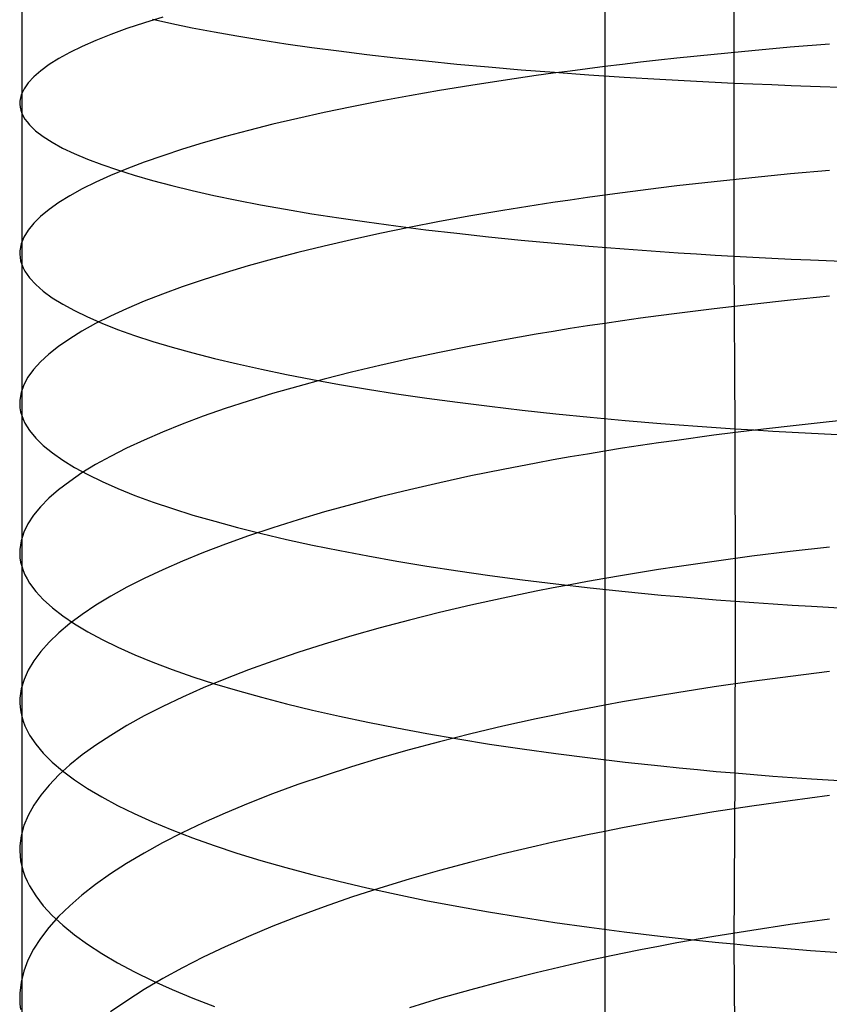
# Model space of a CAD drawing. Extents: x -383 to 1849, y -1185 to -529.
# Tile 522 of 656: x 397 to 406, y -1037 to -1026. Entities that reach past the tile are written whole.
import ezdxf

# ---------------------------------------------------------------- set-up
doc = ezdxf.new("R2010")
doc.units = 0
doc.layers.add('PREDEFINITO', color=7, linetype='CONTINUOUS')

msp = doc.modelspace()

# ---------------------------------------------------------------- linework, layer by layer
at = {"layer": 'PREDEFINITO'}
for p, q in [((405.261, -1024.258, 676.833), (405.258, -1026.263, 676.66)), ((403.768, -1024.531, 650.636), (403.768, -1026.022, 650.465)), ((397.029, -1024.854, 664.216), (397.028, -1026.61, 664.033)), ((398.66, -1025.5, 656.534), (398.446, -1025.567, 656.972)), ((398.539, -1025.524, 669.803), (398.763, -1025.574, 670.237)), ((398.245, -1025.634, 657.417), (398.059, -1025.702, 657.868)), ((398.446, -1025.567, 656.972), (398.245, -1025.634, 657.417)), ((398.763, -1025.574, 670.237), (399, -1025.623, 670.665)), ((399, -1025.623, 670.665), (399.251, -1025.671, 671.085)), ((397.886, -1025.771, 658.324), (397.729, -1025.84, 658.784)), ((398.059, -1025.702, 657.868), (397.886, -1025.771, 658.324)), ((399.251, -1025.671, 671.085), (399.515, -1025.718, 671.497)), ((399.515, -1025.718, 671.497), (399.791, -1025.763, 671.901)), ((399.791, -1025.763, 671.901), (400.08, -1025.808, 672.297)), ((397.729, -1025.84, 658.784), (397.586, -1025.91, 659.25)), ((400.08, -1025.808, 672.297), (400.381, -1025.851, 672.683)), ((400.381, -1025.851, 672.683), (400.693, -1025.892, 673.059)), ((405.911, -1025.849, 649.467), (405.467, -1025.89, 649.664)), ((406.363, -1025.812, 649.284), (405.911, -1025.849, 649.467)), ((397.458, -1025.98, 659.718), (397.346, -1026.05, 660.191)), ((397.586, -1025.91, 659.25), (397.458, -1025.98, 659.718)), ((400.693, -1025.892, 673.059), (401.018, -1025.932, 673.426)), ((401.018, -1025.932, 673.426), (401.353, -1025.971, 673.781)), ((401.353, -1025.971, 673.781), (401.699, -1026.008, 674.126)), ((404.389, -1026, 650.221), (404.18, -1026.023, 650.343)), ((404.6, -1025.976, 650.102), (404.389, -1026, 650.221)), ((405.03, -1025.932, 649.876), (404.6, -1025.976, 650.102)), ((405.467, -1025.89, 649.664), (405.03, -1025.932, 649.876)), ((397.346, -1026.05, 660.191), (397.249, -1026.12, 660.666)), ((401.699, -1026.008, 674.126), (402.056, -1026.043, 674.46)), ((402.056, -1026.043, 674.46), (402.424, -1026.077, 674.781)), ((402.424, -1026.077, 674.781), (402.801, -1026.109, 675.09)), ((402.801, -1026.109, 675.09), (403.188, -1026.139, 675.387)), ((403.566, -1026.098, 650.732), (403.366, -1026.124, 650.869)), ((403.768, -1026.072, 650.599), (403.566, -1026.098, 650.732)), ((403.768, -1026.022, 650.465), (403.768, -1027.509, 650.264)), ((403.973, -1026.047, 650.469), (403.768, -1026.072, 650.599)), ((404.18, -1026.023, 650.343), (403.973, -1026.047, 650.469)), ((397.168, -1026.19, 661.144), (397.103, -1026.261, 661.623)), ((397.249, -1026.12, 660.666), (397.168, -1026.19, 661.144)), ((402.974, -1026.177, 651.153), (402.592, -1026.232, 651.451)), ((403.169, -1026.15, 651.009), (402.974, -1026.177, 651.153)), ((403.366, -1026.124, 650.869), (403.169, -1026.15, 651.009)), ((403.188, -1026.139, 675.387), (403.585, -1026.168, 675.67)), ((403.585, -1026.168, 675.67), (403.99, -1026.195, 675.939)), ((403.99, -1026.195, 675.939), (404.405, -1026.219, 676.194)), ((404.405, -1026.219, 676.194), (404.615, -1026.231, 676.316)), ((397.055, -1026.331, 662.104), (397.023, -1026.401, 662.586)), ((397.103, -1026.261, 661.623), (397.055, -1026.331, 662.104)), ((402.22, -1026.29, 651.761), (401.859, -1026.349, 652.085)), ((402.592, -1026.232, 651.451), (402.22, -1026.29, 651.761)), ((404.615, -1026.231, 676.316), (404.827, -1026.242, 676.435)), ((404.827, -1026.242, 676.435), (405.042, -1026.253, 676.549)), ((405.042, -1026.253, 676.549), (405.258, -1026.263, 676.66)), ((405.258, -1026.263, 676.66), (405.477, -1026.272, 676.767)), ((405.258, -1026.263, 676.66), (405.26, -1028.263, 676.448)), ((405.477, -1026.272, 676.767), (405.697, -1026.281, 676.87)), ((405.697, -1026.281, 676.87), (405.92, -1026.29, 676.969)), ((405.92, -1026.29, 676.969), (406.144, -1026.298, 677.065)), ((406.144, -1026.298, 677.065), (406.597, -1026.313, 677.244)), ((397.023, -1026.401, 662.586), (397.007, -1026.471, 663.069)), ((401.509, -1026.41, 652.42), (401.17, -1026.473, 652.767)), ((401.859, -1026.349, 652.085), (401.509, -1026.41, 652.42)), ((397.007, -1026.471, 663.069), (397.006, -1026.506, 663.31)), ((397.006, -1026.506, 663.31), (397.009, -1026.541, 663.551)), ((397.009, -1026.541, 663.551), (397.017, -1026.575, 663.792)), ((400.842, -1026.538, 653.125), (400.526, -1026.604, 653.494)), ((401.17, -1026.473, 652.767), (400.842, -1026.538, 653.125)), ((397.017, -1026.575, 663.792), (397.028, -1026.61, 664.033)), ((397.028, -1026.61, 664.033), (397.044, -1026.644, 664.273)), ((397.028, -1026.61, 664.033), (397.028, -1028.36, 663.804)), ((397.044, -1026.644, 664.273), (397.065, -1026.679, 664.514)), ((397.065, -1026.679, 664.514), (397.09, -1026.713, 664.753)), ((400.221, -1026.671, 653.872), (399.929, -1026.74, 654.261)), ((400.526, -1026.604, 653.494), (400.221, -1026.671, 653.872)), ((397.09, -1026.713, 664.753), (397.119, -1026.747, 664.993)), ((397.119, -1026.747, 664.993), (397.189, -1026.815, 665.47)), ((399.929, -1026.74, 654.261), (399.649, -1026.81, 654.659)), ((397.189, -1026.815, 665.47), (397.277, -1026.882, 665.945)), ((397.277, -1026.882, 665.945), (397.38, -1026.948, 666.418)), ((399.382, -1026.882, 655.065), (399.127, -1026.954, 655.48)), ((399.649, -1026.81, 654.659), (399.382, -1026.882, 655.065)), ((397.38, -1026.948, 666.418), (397.5, -1027.014, 666.887)), ((397.5, -1027.014, 666.887), (397.636, -1027.079, 667.352)), ((399.127, -1026.954, 655.48), (398.886, -1027.028, 655.902)), ((397.636, -1027.079, 667.352), (397.787, -1027.143, 667.813)), ((398.658, -1027.103, 656.332), (398.444, -1027.178, 656.769)), ((398.886, -1027.028, 655.902), (398.658, -1027.103, 656.332)), ((397.787, -1027.143, 667.813), (397.953, -1027.206, 668.27)), ((397.953, -1027.206, 668.27), (398.134, -1027.268, 668.721)), ((398.243, -1027.254, 657.212), (398.056, -1027.331, 657.66)), ((398.444, -1027.178, 656.769), (398.243, -1027.254, 657.212)), ((398.056, -1027.331, 657.66), (397.884, -1027.409, 658.114)), ((398.134, -1027.268, 668.721), (398.329, -1027.329, 669.167)), ((398.329, -1027.329, 669.167), (398.539, -1027.389, 669.607)), ((405.468, -1027.358, 649.466), (405.031, -1027.404, 649.677)), ((405.913, -1027.314, 649.27), (405.468, -1027.358, 649.466)), ((406.365, -1027.273, 649.089), (405.913, -1027.314, 649.27)), ((397.884, -1027.409, 658.114), (397.727, -1027.487, 658.573)), ((398.539, -1027.389, 669.607), (398.763, -1027.448, 670.04)), ((398.763, -1027.448, 670.04), (399, -1027.505, 670.467)), ((404.39, -1027.479, 650.02), (404.18, -1027.505, 650.142)), ((404.601, -1027.453, 649.902), (404.39, -1027.479, 650.02)), ((405.031, -1027.404, 649.677), (404.601, -1027.453, 649.902)), ((397.584, -1027.566, 659.036), (397.456, -1027.645, 659.504)), ((397.727, -1027.487, 658.573), (397.584, -1027.566, 659.036)), ((399, -1027.505, 670.467), (399.25, -1027.562, 670.886)), ((399.25, -1027.562, 670.886), (399.514, -1027.617, 671.297)), ((403.566, -1027.587, 650.529), (403.366, -1027.615, 650.665)), ((403.768, -1027.559, 650.396), (403.566, -1027.587, 650.529)), ((403.768, -1027.509, 650.264), (403.768, -1028.992, 650.035)), ((403.973, -1027.531, 650.267), (403.768, -1027.559, 650.396)), ((404.18, -1027.505, 650.142), (403.973, -1027.531, 650.267)), ((397.456, -1027.645, 659.504), (397.344, -1027.724, 659.974)), ((399.514, -1027.617, 671.297), (399.79, -1027.67, 671.701)), ((399.79, -1027.67, 671.701), (400.079, -1027.722, 672.095)), ((402.973, -1027.674, 650.948), (402.591, -1027.736, 651.244)), ((403.168, -1027.644, 650.805), (402.973, -1027.674, 650.948)), ((403.366, -1027.615, 650.665), (403.168, -1027.644, 650.805)), ((397.247, -1027.804, 660.448), (397.167, -1027.883, 660.923)), ((397.344, -1027.724, 659.974), (397.247, -1027.804, 660.448)), ((400.079, -1027.722, 672.095), (400.38, -1027.773, 672.48)), ((400.38, -1027.773, 672.48), (400.693, -1027.822, 672.856)), ((400.693, -1027.822, 672.856), (401.017, -1027.869, 673.221)), ((402.219, -1027.799, 651.553), (401.858, -1027.865, 651.875)), ((402.591, -1027.736, 651.244), (402.219, -1027.799, 651.553)), ((397.167, -1027.883, 660.923), (397.102, -1027.963, 661.401)), ((401.017, -1027.869, 673.221), (401.353, -1027.915, 673.576)), ((401.507, -1027.932, 652.209), (401.168, -1028.002, 652.554)), ((401.353, -1027.915, 673.576), (401.699, -1027.958, 673.921)), ((401.858, -1027.865, 651.875), (401.507, -1027.932, 652.209)), ((397.053, -1028.043, 661.881), (397.022, -1028.122, 662.361)), ((397.102, -1027.963, 661.401), (397.053, -1028.043, 661.881)), ((401.168, -1028.002, 652.554), (400.84, -1028.074, 652.911)), ((401.699, -1027.958, 673.921), (402.057, -1028, 674.253)), ((402.057, -1028, 674.253), (402.424, -1028.041, 674.574)), ((402.424, -1028.041, 674.574), (402.801, -1028.079, 674.882)), ((397.022, -1028.122, 662.361), (397.007, -1028.202, 662.842)), ((400.524, -1028.147, 653.278), (400.219, -1028.222, 653.656)), ((400.84, -1028.074, 652.911), (400.524, -1028.147, 653.278)), ((402.801, -1028.079, 674.882), (403.189, -1028.115, 675.178)), ((403.189, -1028.115, 675.178), (403.585, -1028.149, 675.46)), ((403.585, -1028.149, 675.46), (403.991, -1028.181, 675.729)), ((397.007, -1028.202, 662.842), (397.005, -1028.241, 663.083)), ((397.005, -1028.241, 663.083), (397.009, -1028.281, 663.323)), ((400.219, -1028.222, 653.656), (399.927, -1028.299, 654.043)), ((403.991, -1028.181, 675.729), (404.406, -1028.211, 675.984)), ((404.406, -1028.211, 675.984), (404.616, -1028.225, 676.105)), ((404.616, -1028.225, 676.105), (404.829, -1028.238, 676.224)), ((404.829, -1028.238, 676.224), (405.043, -1028.251, 676.338)), ((405.043, -1028.251, 676.338), (405.26, -1028.263, 676.448)), ((405.26, -1028.263, 676.448), (405.479, -1028.275, 676.555)), ((405.26, -1028.263, 676.448), (405.272, -1030.259, 676.203)), ((405.479, -1028.275, 676.555), (405.699, -1028.286, 676.658)), ((397.009, -1028.281, 663.323), (397.016, -1028.32, 663.563)), ((397.016, -1028.32, 663.563), (397.028, -1028.36, 663.804)), ((397.028, -1028.36, 663.804), (397.044, -1028.399, 664.043)), ((397.028, -1028.36, 663.804), (397.028, -1031.849, 663.267)), ((399.647, -1028.377, 654.439), (399.38, -1028.456, 654.844)), ((399.927, -1028.299, 654.043), (399.647, -1028.377, 654.439)), ((405.699, -1028.286, 676.658), (405.922, -1028.297, 676.757)), ((405.922, -1028.297, 676.757), (406.146, -1028.306, 676.852)), ((406.146, -1028.306, 676.852), (406.599, -1028.325, 677.03)), ((397.044, -1028.399, 664.043), (397.065, -1028.438, 664.283)), ((397.065, -1028.438, 664.283), (397.09, -1028.477, 664.522)), ((397.09, -1028.477, 664.522), (397.119, -1028.516, 664.761)), ((399.38, -1028.456, 654.844), (399.125, -1028.537, 655.257)), ((397.119, -1028.516, 664.761), (397.19, -1028.593, 665.238)), ((397.19, -1028.593, 665.238), (397.278, -1028.669, 665.712)), ((398.884, -1028.619, 655.678), (398.656, -1028.702, 656.106)), ((399.125, -1028.537, 655.257), (398.884, -1028.619, 655.678)), ((397.278, -1028.669, 665.712), (397.382, -1028.745, 666.183)), ((398.656, -1028.702, 656.106), (398.442, -1028.786, 656.541)), ((406.365, -1028.728, 648.862), (405.913, -1028.773, 649.043)), ((397.382, -1028.745, 666.183), (397.502, -1028.82, 666.651)), ((397.502, -1028.82, 666.651), (397.638, -1028.894, 667.116)), ((398.442, -1028.786, 656.541), (398.241, -1028.871, 656.982)), ((405.468, -1028.821, 649.238), (405.031, -1028.872, 649.448)), ((405.913, -1028.773, 649.043), (405.468, -1028.821, 649.238)), ((397.638, -1028.894, 667.116), (397.79, -1028.967, 667.576)), ((398.055, -1028.957, 657.429), (397.883, -1029.043, 657.881)), ((398.241, -1028.871, 656.982), (398.055, -1028.957, 657.429)), ((404.39, -1028.953, 649.79), (404.18, -1028.981, 649.911)), ((404.601, -1028.925, 649.672), (404.39, -1028.953, 649.79)), ((405.031, -1028.872, 649.448), (404.601, -1028.925, 649.672)), ((397.883, -1029.043, 657.881), (397.725, -1029.131, 658.339)), ((397.79, -1028.967, 667.576), (397.956, -1029.039, 668.032)), ((397.956, -1029.039, 668.032), (398.137, -1029.11, 668.482)), ((403.566, -1029.071, 650.296), (403.366, -1029.102, 650.432)), ((403.768, -1029.041, 650.164), (403.566, -1029.071, 650.296)), ((403.768, -1028.992, 650.035), (403.768, -1030.47, 649.776)), ((403.973, -1029.011, 650.036), (403.768, -1029.041, 650.164)), ((404.18, -1028.981, 649.911), (403.973, -1029.011, 650.036)), ((397.725, -1029.131, 658.339), (397.583, -1029.218, 658.8)), ((398.137, -1029.11, 668.482), (398.333, -1029.18, 668.928)), ((398.333, -1029.18, 668.928), (398.544, -1029.249, 669.367)), ((402.974, -1029.167, 650.713), (402.591, -1029.234, 651.008)), ((403.169, -1029.134, 650.571), (402.974, -1029.167, 650.713)), ((403.366, -1029.102, 650.432), (403.169, -1029.134, 650.571)), ((397.583, -1029.218, 658.8), (397.455, -1029.307, 659.266)), ((398.544, -1029.249, 669.367), (398.768, -1029.317, 669.8)), ((402.591, -1029.234, 651.008), (402.219, -1029.304, 651.316)), ((397.343, -1029.395, 659.735), (397.246, -1029.484, 660.206)), ((397.455, -1029.307, 659.266), (397.343, -1029.395, 659.735)), ((398.768, -1029.317, 669.8), (399.006, -1029.383, 670.226)), ((399.006, -1029.383, 670.226), (399.257, -1029.447, 670.644)), ((401.858, -1029.376, 651.637), (401.508, -1029.45, 651.969)), ((402.219, -1029.304, 651.316), (401.858, -1029.376, 651.637)), ((397.246, -1029.484, 660.206), (397.166, -1029.573, 660.681)), ((399.257, -1029.447, 670.644), (399.521, -1029.51, 671.055)), ((399.521, -1029.51, 671.055), (399.798, -1029.572, 671.458)), ((401.168, -1029.527, 652.313), (400.84, -1029.606, 652.668)), ((401.508, -1029.45, 651.969), (401.168, -1029.527, 652.313)), ((397.166, -1029.573, 660.681), (397.101, -1029.662, 661.157)), ((399.798, -1029.572, 671.458), (400.087, -1029.632, 671.852)), ((400.087, -1029.632, 671.852), (400.388, -1029.69, 672.237)), ((400.84, -1029.606, 652.668), (400.524, -1029.686, 653.034)), ((397.053, -1029.752, 661.635), (397.021, -1029.841, 662.113)), ((397.101, -1029.662, 661.157), (397.053, -1029.752, 661.635)), ((400.524, -1029.686, 653.034), (400.22, -1029.769, 653.41)), ((400.388, -1029.69, 672.237), (400.702, -1029.746, 672.613)), ((400.702, -1029.746, 672.613), (401.026, -1029.801, 672.978)), ((397.021, -1029.841, 662.113), (397.006, -1029.93, 662.593)), ((399.927, -1029.853, 653.796), (399.647, -1029.939, 654.19)), ((400.22, -1029.769, 653.41), (399.927, -1029.853, 653.796)), ((401.026, -1029.801, 672.978), (401.362, -1029.854, 673.333)), ((401.362, -1029.854, 673.333), (401.709, -1029.904, 673.676)), ((397.006, -1029.93, 662.593), (397.005, -1029.974, 662.832)), ((397.005, -1029.974, 662.832), (397.008, -1030.018, 663.072)), ((399.647, -1029.939, 654.19), (399.38, -1030.026, 654.594)), ((401.709, -1029.904, 673.676), (402.067, -1029.953, 674.009)), ((402.067, -1029.953, 674.009), (402.434, -1029.999, 674.329)), ((397.008, -1030.018, 663.072), (397.016, -1030.062, 663.311)), ((397.016, -1030.062, 663.311), (397.028, -1030.106, 663.551)), ((399.38, -1030.026, 654.594), (399.126, -1030.115, 655.005)), ((402.434, -1029.999, 674.329), (402.812, -1030.044, 674.638)), ((402.812, -1030.044, 674.638), (403.2, -1030.086, 674.933)), ((403.2, -1030.086, 674.933), (403.597, -1030.125, 675.215)), ((397.028, -1030.106, 663.551), (397.044, -1030.15, 663.79)), ((397.044, -1030.15, 663.79), (397.065, -1030.194, 664.029)), ((397.065, -1030.194, 664.029), (397.09, -1030.238, 664.267)), ((398.884, -1030.205, 655.424), (398.656, -1030.297, 655.851)), ((399.126, -1030.115, 655.005), (398.884, -1030.205, 655.424)), ((403.597, -1030.125, 675.215), (404.003, -1030.163, 675.484)), ((404.003, -1030.163, 675.484), (404.417, -1030.198, 675.738)), ((404.417, -1030.198, 675.738), (404.628, -1030.214, 675.86)), ((406.362, -1030.179, 648.604), (405.911, -1030.228, 648.784)), ((406.82, -1030.134, 648.438), (406.362, -1030.179, 648.604)), ((397.09, -1030.238, 664.267), (397.119, -1030.281, 664.505)), ((397.119, -1030.281, 664.505), (397.19, -1030.368, 664.98)), ((398.656, -1030.297, 655.851), (398.442, -1030.39, 656.284)), ((404.628, -1030.214, 675.86), (404.84, -1030.23, 675.978)), ((404.84, -1030.23, 675.978), (405.055, -1030.245, 676.092)), ((405.466, -1030.28, 648.979), (405.029, -1030.335, 649.188)), ((405.055, -1030.245, 676.092), (405.272, -1030.259, 676.203)), ((405.272, -1030.259, 676.203), (405.491, -1030.273, 676.309)), ((405.272, -1030.259, 676.203), (405.273, -1032.252, 675.913)), ((405.911, -1030.228, 648.784), (405.466, -1030.28, 648.979)), ((405.491, -1030.273, 676.309), (405.711, -1030.286, 676.412)), ((405.711, -1030.286, 676.412), (405.934, -1030.299, 676.511)), ((405.934, -1030.299, 676.511), (406.158, -1030.311, 676.606)), ((406.158, -1030.311, 676.606), (406.611, -1030.332, 676.784)), ((397.19, -1030.368, 664.98), (397.278, -1030.454, 665.452)), ((398.442, -1030.39, 656.284), (398.241, -1030.483, 656.724)), ((404.389, -1030.423, 649.529), (404.18, -1030.454, 649.65)), ((404.6, -1030.393, 649.412), (404.389, -1030.423, 649.529)), ((405.029, -1030.335, 649.188), (404.6, -1030.393, 649.412)), ((397.278, -1030.454, 665.452), (397.383, -1030.539, 665.922)), ((397.383, -1030.539, 665.922), (397.503, -1030.623, 666.389)), ((398.241, -1030.483, 656.724), (398.055, -1030.578, 657.169)), ((403.566, -1030.551, 650.034), (403.366, -1030.585, 650.169)), ((403.768, -1030.518, 649.902), (403.566, -1030.551, 650.034)), ((403.768, -1030.47, 649.776), (403.768, -1031.943, 649.487)), ((403.973, -1030.485, 649.774), (403.768, -1030.518, 649.902)), ((404.18, -1030.454, 649.65), (403.973, -1030.485, 649.774)), ((397.503, -1030.623, 666.389), (397.639, -1030.706, 666.852)), ((398.055, -1030.578, 657.169), (397.883, -1030.674, 657.62)), ((402.974, -1030.655, 650.45), (402.592, -1030.729, 650.744)), ((403.169, -1030.62, 650.308), (402.974, -1030.655, 650.45)), ((403.366, -1030.585, 650.169), (403.169, -1030.62, 650.308)), ((397.725, -1030.77, 658.075), (397.583, -1030.867, 658.535)), ((397.639, -1030.706, 666.852), (397.791, -1030.789, 667.31)), ((397.883, -1030.674, 657.62), (397.725, -1030.77, 658.075)), ((402.592, -1030.729, 650.744), (402.221, -1030.804, 651.051)), ((397.583, -1030.867, 658.535), (397.455, -1030.964, 658.999)), ((397.791, -1030.789, 667.31), (397.958, -1030.87, 667.765)), ((397.958, -1030.87, 667.765), (398.139, -1030.95, 668.214)), ((401.86, -1030.883, 651.371), (401.509, -1030.964, 651.703)), ((402.221, -1030.804, 651.051), (401.86, -1030.883, 651.371)), ((397.455, -1030.964, 658.999), (397.343, -1031.062, 659.466)), ((398.139, -1030.95, 668.214), (398.335, -1031.029, 668.658)), ((401.509, -1030.964, 651.703), (401.17, -1031.047, 652.046)), ((397.343, -1031.062, 659.466), (397.247, -1031.161, 659.936)), ((398.335, -1031.029, 668.658), (398.546, -1031.106, 669.096)), ((398.546, -1031.106, 669.096), (398.77, -1031.182, 669.527)), ((401.17, -1031.047, 652.046), (400.843, -1031.133, 652.4)), ((397.247, -1031.161, 659.936), (397.166, -1031.259, 660.408)), ((398.77, -1031.182, 669.527), (399.008, -1031.256, 669.952)), ((400.527, -1031.221, 652.765), (400.222, -1031.311, 653.139)), ((400.843, -1031.133, 652.4), (400.527, -1031.221, 652.765)), ((397.166, -1031.259, 660.408), (397.101, -1031.358, 660.882)), ((399.008, -1031.256, 669.952), (399.259, -1031.329, 670.369)), ((399.259, -1031.329, 670.369), (399.523, -1031.401, 670.779)), ((400.222, -1031.311, 653.139), (399.93, -1031.403, 653.524)), ((397.053, -1031.456, 661.358), (397.021, -1031.555, 661.835)), ((397.101, -1031.358, 660.882), (397.053, -1031.456, 661.358)), ((399.523, -1031.401, 670.779), (399.8, -1031.47, 671.18)), ((399.93, -1031.403, 653.524), (399.65, -1031.497, 653.917)), ((397.021, -1031.555, 661.835), (397.006, -1031.653, 662.313)), ((399.65, -1031.497, 653.917), (399.383, -1031.592, 654.319)), ((399.8, -1031.47, 671.18), (400.089, -1031.538, 671.573)), ((400.089, -1031.538, 671.573), (400.391, -1031.604, 671.957)), ((397.006, -1031.653, 662.313), (397.005, -1031.702, 662.551)), ((399.129, -1031.689, 654.729), (398.887, -1031.788, 655.147)), ((399.383, -1031.592, 654.319), (399.129, -1031.689, 654.729)), ((400.391, -1031.604, 671.957), (400.704, -1031.667, 672.331)), ((400.704, -1031.667, 672.331), (401.029, -1031.729, 672.696)), ((405.911, -1031.678, 648.5), (405.467, -1031.733, 648.693)), ((406.363, -1031.626, 648.321), (405.911, -1031.678, 648.5)), ((397.005, -1031.702, 662.551), (397.008, -1031.751, 662.79)), ((397.008, -1031.751, 662.79), (397.016, -1031.8, 663.029)), ((397.016, -1031.8, 663.029), (397.028, -1031.849, 663.267)), ((398.887, -1031.788, 655.147), (398.66, -1031.888, 655.572)), ((401.029, -1031.729, 672.696), (401.365, -1031.789, 673.049)), ((401.365, -1031.789, 673.049), (401.712, -1031.846, 673.392)), ((405.03, -1031.792, 648.901), (404.6, -1031.854, 649.123)), ((405.467, -1031.733, 648.693), (405.03, -1031.792, 648.901)), ((397.028, -1031.849, 663.267), (397.044, -1031.897, 663.505)), ((397.028, -1031.849, 663.267), (397.029, -1033.586, 662.959)), ((397.044, -1031.897, 663.505), (397.065, -1031.946, 663.743)), ((398.66, -1031.888, 655.572), (398.445, -1031.989, 656.004)), ((401.712, -1031.846, 673.392), (402.069, -1031.902, 673.724)), ((402.069, -1031.902, 673.724), (402.437, -1031.954, 674.044)), ((404.18, -1031.92, 649.36), (403.973, -1031.954, 649.484)), ((404.389, -1031.887, 649.24), (404.18, -1031.92, 649.36)), ((404.6, -1031.854, 649.123), (404.389, -1031.887, 649.24)), ((397.065, -1031.946, 663.743), (397.09, -1031.994, 663.981)), ((397.09, -1031.994, 663.981), (397.119, -1032.043, 664.218)), ((398.445, -1031.989, 656.004), (398.245, -1032.092, 656.442)), ((402.437, -1031.954, 674.044), (402.815, -1032.005, 674.351)), ((402.815, -1032.005, 674.351), (403.202, -1032.053, 674.646)), ((403.566, -1032.025, 649.742), (403.366, -1032.062, 649.876)), ((403.768, -1031.989, 649.611), (403.566, -1032.025, 649.742)), ((403.768, -1031.943, 649.487), (403.768, -1033.409, 649.17)), ((403.973, -1031.954, 649.484), (403.768, -1031.989, 649.611)), ((397.119, -1032.043, 664.218), (397.19, -1032.139, 664.691)), ((397.19, -1032.139, 664.691), (397.278, -1032.234, 665.161)), ((398.245, -1032.092, 656.442), (398.058, -1032.195, 656.886)), ((402.974, -1032.137, 650.155), (402.592, -1032.216, 650.447)), ((403.169, -1032.099, 650.014), (402.974, -1032.137, 650.155)), ((403.366, -1032.062, 649.876), (403.169, -1032.099, 650.014)), ((403.202, -1032.053, 674.646), (403.599, -1032.098, 674.927)), ((403.599, -1032.098, 674.927), (404.004, -1032.141, 675.195)), ((404.004, -1032.141, 675.195), (404.419, -1032.181, 675.449)), ((397.278, -1032.234, 665.161), (397.383, -1032.328, 665.629)), ((398.058, -1032.195, 656.886), (397.886, -1032.3, 657.335)), ((402.592, -1032.216, 650.447), (402.22, -1032.298, 650.753)), ((404.419, -1032.181, 675.449), (404.629, -1032.199, 675.571)), ((404.629, -1032.199, 675.571), (404.842, -1032.218, 675.689)), ((404.842, -1032.218, 675.689), (405.056, -1032.235, 675.803)), ((405.056, -1032.235, 675.803), (405.273, -1032.252, 675.913)), ((405.273, -1032.252, 675.913), (405.271, -1034.237, 675.582)), ((405.273, -1032.252, 675.913), (405.492, -1032.268, 676.019)), ((397.383, -1032.328, 665.629), (397.503, -1032.422, 666.094)), ((397.886, -1032.3, 657.335), (397.729, -1032.405, 657.789)), ((402.22, -1032.298, 650.753), (401.859, -1032.383, 651.07)), ((405.492, -1032.268, 676.019), (405.712, -1032.283, 676.122)), ((405.712, -1032.283, 676.122), (405.934, -1032.297, 676.221)), ((405.934, -1032.297, 676.221), (406.158, -1032.311, 676.316)), ((406.158, -1032.311, 676.316), (406.611, -1032.336, 676.494)), ((397.503, -1032.422, 666.094), (397.639, -1032.514, 666.555)), ((397.729, -1032.405, 657.789), (397.586, -1032.511, 658.247)), ((401.509, -1032.47, 651.399), (401.17, -1032.56, 651.74)), ((401.859, -1032.383, 651.07), (401.509, -1032.47, 651.399)), ((397.586, -1032.511, 658.247), (397.458, -1032.618, 658.709)), ((397.639, -1032.514, 666.555), (397.791, -1032.605, 667.012)), ((401.17, -1032.56, 651.74), (400.842, -1032.653, 652.092)), ((397.458, -1032.618, 658.709), (397.346, -1032.725, 659.174)), ((397.791, -1032.605, 667.012), (397.957, -1032.695, 667.465)), ((397.957, -1032.695, 667.465), (398.139, -1032.784, 667.912)), ((400.842, -1032.653, 652.092), (400.526, -1032.748, 652.455)), ((397.346, -1032.725, 659.174), (397.249, -1032.832, 659.642)), ((398.139, -1032.784, 667.912), (398.335, -1032.872, 668.354)), ((400.526, -1032.748, 652.455), (400.221, -1032.845, 652.827)), ((397.168, -1032.94, 660.113), (397.103, -1033.048, 660.585)), ((397.249, -1032.832, 659.642), (397.168, -1032.94, 660.113)), ((398.335, -1032.872, 668.354), (398.545, -1032.958, 668.79)), ((399.929, -1032.945, 653.209), (399.649, -1033.046, 653.6)), ((400.221, -1032.845, 652.827), (399.929, -1032.945, 653.209)), ((397.103, -1033.048, 660.585), (397.055, -1033.156, 661.059)), ((398.545, -1032.958, 668.79), (398.769, -1033.042, 669.22)), ((398.769, -1033.042, 669.22), (399.007, -1033.125, 669.643)), ((399.649, -1033.046, 653.6), (399.382, -1033.149, 653.999)), ((397.055, -1033.156, 661.059), (397.023, -1033.264, 661.534)), ((399.007, -1033.125, 669.643), (399.258, -1033.206, 670.059)), ((399.382, -1033.149, 653.999), (399.127, -1033.255, 654.407)), ((405.913, -1033.121, 648.188), (405.468, -1033.181, 648.38)), ((406.365, -1033.066, 648.011), (405.913, -1033.121, 648.188)), ((397.023, -1033.264, 661.534), (397.007, -1033.372, 662.009)), ((399.127, -1033.255, 654.407), (398.886, -1033.361, 654.822)), ((399.258, -1033.206, 670.059), (399.522, -1033.285, 670.467)), ((399.522, -1033.285, 670.467), (399.799, -1033.363, 670.867)), ((405.031, -1033.243, 648.587), (404.601, -1033.31, 648.807)), ((405.468, -1033.181, 648.38), (405.031, -1033.243, 648.587)), ((397.007, -1033.372, 662.009), (397.006, -1033.426, 662.247)), ((398.886, -1033.361, 654.822), (398.658, -1033.47, 655.245)), ((399.799, -1033.363, 670.867), (400.089, -1033.438, 671.258)), ((404.18, -1033.38, 649.042), (403.973, -1033.417, 649.165)), ((404.39, -1033.345, 648.923), (404.18, -1033.38, 649.042)), ((404.601, -1033.31, 648.807), (404.39, -1033.345, 648.923)), ((397.006, -1033.426, 662.247), (397.009, -1033.479, 662.485)), ((397.009, -1033.479, 662.485), (397.017, -1033.533, 662.722)), ((398.658, -1033.47, 655.245), (398.444, -1033.579, 655.674)), ((400.089, -1033.438, 671.258), (400.39, -1033.512, 671.641)), ((400.39, -1033.512, 671.641), (400.703, -1033.583, 672.013)), ((403.566, -1033.493, 649.422), (403.366, -1033.532, 649.555)), ((403.768, -1033.454, 649.292), (403.566, -1033.493, 649.422)), ((403.768, -1033.409, 649.17), (403.768, -1034.869, 648.823)), ((403.973, -1033.417, 649.165), (403.768, -1033.454, 649.292)), ((397.017, -1033.533, 662.722), (397.029, -1033.586, 662.959)), ((397.029, -1033.586, 662.959), (397.028, -1035.313, 662.594)), ((397.029, -1033.586, 662.959), (397.045, -1033.64, 663.197)), ((398.444, -1033.579, 655.674), (398.243, -1033.69, 656.11)), ((400.703, -1033.583, 672.013), (401.028, -1033.652, 672.376)), ((402.974, -1033.613, 649.832), (402.591, -1033.698, 650.123)), ((403.168, -1033.572, 649.692), (402.974, -1033.613, 649.832)), ((403.366, -1033.532, 649.555), (403.168, -1033.572, 649.692)), ((397.045, -1033.64, 663.197), (397.065, -1033.693, 663.433)), ((397.065, -1033.693, 663.433), (397.09, -1033.746, 663.67)), ((398.243, -1033.69, 656.11), (398.057, -1033.803, 656.551)), ((401.028, -1033.652, 672.376), (401.364, -1033.718, 672.729)), ((401.364, -1033.718, 672.729), (401.711, -1033.783, 673.07)), ((402.591, -1033.698, 650.123), (402.219, -1033.786, 650.426)), ((397.09, -1033.746, 663.67), (397.119, -1033.799, 663.906)), ((397.119, -1033.799, 663.906), (397.19, -1033.904, 664.376)), ((398.057, -1033.803, 656.551), (397.884, -1033.916, 656.997)), ((401.711, -1033.783, 673.07), (402.068, -1033.844, 673.401)), ((402.219, -1033.786, 650.426), (401.858, -1033.877, 650.742)), ((402.068, -1033.844, 673.401), (402.436, -1033.903, 673.719)), ((397.19, -1033.904, 664.376), (397.277, -1034.008, 664.845)), ((397.884, -1033.916, 656.997), (397.727, -1034.03, 657.449)), ((401.858, -1033.877, 650.742), (401.508, -1033.97, 651.069)), ((402.436, -1033.903, 673.719), (402.813, -1033.96, 674.026)), ((402.813, -1033.96, 674.026), (403.2, -1034.014, 674.319)), ((397.277, -1034.008, 664.845), (397.381, -1034.112, 665.31)), ((397.727, -1034.03, 657.449), (397.584, -1034.145, 657.904)), ((401.168, -1034.067, 651.408), (400.84, -1034.167, 651.758)), ((401.508, -1033.97, 651.069), (401.168, -1034.067, 651.408)), ((403.2, -1034.014, 674.319), (403.597, -1034.064, 674.6)), ((403.597, -1034.064, 674.6), (404.003, -1034.112, 674.867)), ((397.381, -1034.112, 665.31), (397.501, -1034.214, 665.773)), ((397.584, -1034.145, 657.904), (397.456, -1034.261, 658.364)), ((400.84, -1034.167, 651.758), (400.524, -1034.269, 652.118)), ((404.003, -1034.112, 674.867), (404.417, -1034.157, 675.12)), ((404.417, -1034.157, 675.12), (404.628, -1034.178, 675.241)), ((404.628, -1034.178, 675.241), (404.84, -1034.199, 675.358)), ((397.456, -1034.261, 658.364), (397.344, -1034.377, 658.826)), ((397.501, -1034.214, 665.773), (397.637, -1034.316, 666.231)), ((400.524, -1034.269, 652.118), (400.22, -1034.373, 652.488)), ((404.84, -1034.199, 675.358), (405.055, -1034.219, 675.472)), ((405.055, -1034.219, 675.472), (405.271, -1034.237, 675.582)), ((405.271, -1034.237, 675.582), (405.26, -1036.214, 675.207)), ((405.271, -1034.237, 675.582), (405.49, -1034.255, 675.688)), ((405.49, -1034.255, 675.688), (405.71, -1034.273, 675.79)), ((405.71, -1034.273, 675.79), (405.932, -1034.289, 675.889)), ((405.932, -1034.289, 675.889), (406.156, -1034.305, 675.983)), ((406.156, -1034.305, 675.983), (406.609, -1034.333, 676.161)), ((397.344, -1034.377, 658.826), (397.248, -1034.494, 659.292)), ((397.637, -1034.316, 666.231), (397.788, -1034.416, 666.686)), ((397.788, -1034.416, 666.686), (397.954, -1034.515, 667.136)), ((400.22, -1034.373, 652.488), (399.927, -1034.48, 652.868)), ((397.248, -1034.494, 659.292), (397.167, -1034.611, 659.76)), ((397.954, -1034.515, 667.136), (398.135, -1034.612, 667.581)), ((399.927, -1034.48, 652.868), (399.647, -1034.59, 653.257)), ((406.363, -1034.499, 647.668), (405.911, -1034.558, 647.845)), ((397.167, -1034.611, 659.76), (397.102, -1034.728, 660.23)), ((398.135, -1034.612, 667.581), (398.33, -1034.708, 668.021)), ((399.647, -1034.59, 653.257), (399.38, -1034.701, 653.654)), ((405.467, -1034.621, 648.036), (405.029, -1034.688, 648.241)), ((405.911, -1034.558, 647.845), (405.467, -1034.621, 648.036)), ((397.102, -1034.728, 660.23), (397.053, -1034.845, 660.702)), ((398.33, -1034.708, 668.021), (398.54, -1034.803, 668.455)), ((399.38, -1034.701, 653.654), (399.126, -1034.814, 654.06)), ((404.6, -1034.759, 648.461), (404.389, -1034.796, 648.576)), ((405.029, -1034.688, 648.241), (404.6, -1034.759, 648.461)), ((397.053, -1034.845, 660.702), (397.022, -1034.963, 661.175)), ((398.54, -1034.803, 668.455), (398.764, -1034.895, 668.882)), ((399.126, -1034.814, 654.06), (398.884, -1034.929, 654.473)), ((403.768, -1034.869, 648.823), (403.768, -1036.323, 648.448)), ((403.973, -1034.873, 648.817), (403.768, -1034.913, 648.942)), ((404.18, -1034.834, 648.694), (403.973, -1034.873, 648.817)), ((404.389, -1034.796, 648.576), (404.18, -1034.834, 648.694)), ((397.022, -1034.963, 661.175), (397.007, -1035.08, 661.648)), ((398.884, -1034.929, 654.473), (398.656, -1035.046, 654.893)), ((398.764, -1034.895, 668.882), (399.001, -1034.987, 669.303)), ((399.001, -1034.987, 669.303), (399.252, -1035.076, 669.716)), ((403.566, -1034.954, 649.072), (403.366, -1034.996, 649.204)), ((403.768, -1034.913, 648.942), (403.566, -1034.954, 649.072)), ((397.007, -1035.08, 661.648), (397.005, -1035.138, 661.884)), ((398.656, -1035.046, 654.893), (398.442, -1035.164, 655.32)), ((399.252, -1035.076, 669.716), (399.516, -1035.163, 670.122)), ((402.974, -1035.083, 649.48), (402.592, -1035.173, 649.769)), ((403.169, -1035.039, 649.341), (402.974, -1035.083, 649.48)), ((403.366, -1034.996, 649.204), (403.169, -1035.039, 649.341)), ((397.005, -1035.138, 661.884), (397.009, -1035.197, 662.121)), ((397.009, -1035.197, 662.121), (397.016, -1035.255, 662.357)), ((398.442, -1035.164, 655.32), (398.241, -1035.283, 655.753)), ((399.516, -1035.163, 670.122), (399.792, -1035.248, 670.52)), ((402.592, -1035.173, 649.769), (402.22, -1035.267, 650.071)), ((397.016, -1035.255, 662.357), (397.028, -1035.313, 662.594)), ((397.028, -1035.313, 662.594), (397.044, -1035.371, 662.83)), ((397.028, -1035.313, 662.594), (397.028, -1038.747, 661.782)), ((398.241, -1035.283, 655.753), (398.055, -1035.404, 656.192)), ((399.792, -1035.248, 670.52), (400.081, -1035.331, 670.909)), ((400.081, -1035.331, 670.909), (400.382, -1035.412, 671.289)), ((402.22, -1035.267, 650.071), (401.859, -1035.364, 650.384)), ((397.044, -1035.371, 662.83), (397.065, -1035.429, 663.065)), ((397.065, -1035.429, 663.065), (397.09, -1035.487, 663.301)), ((398.055, -1035.404, 656.192), (397.883, -1035.526, 656.636)), ((400.382, -1035.412, 671.289), (400.695, -1035.49, 671.659)), ((401.859, -1035.364, 650.384), (401.508, -1035.465, 650.71)), ((397.09, -1035.487, 663.301), (397.119, -1035.544, 663.536)), ((397.119, -1035.544, 663.536), (397.19, -1035.659, 664.005)), ((397.883, -1035.526, 656.636), (397.725, -1035.65, 657.085)), ((400.695, -1035.49, 671.659), (401.019, -1035.566, 672.02)), ((401.508, -1035.465, 650.71), (401.169, -1035.568, 651.047)), ((397.19, -1035.659, 664.005), (397.278, -1035.773, 664.471)), ((397.725, -1035.65, 657.085), (397.583, -1035.774, 657.538)), ((400.841, -1035.674, 651.395), (400.525, -1035.784, 651.753)), ((401.169, -1035.568, 651.047), (400.841, -1035.674, 651.395)), ((401.019, -1035.566, 672.02), (401.355, -1035.64, 672.371)), ((401.355, -1035.64, 672.371), (401.701, -1035.71, 672.71)), ((397.278, -1035.773, 664.471), (397.382, -1035.885, 664.935)), ((397.583, -1035.774, 657.538), (397.455, -1035.898, 657.995)), ((400.525, -1035.784, 651.753), (400.221, -1035.895, 652.122)), ((401.701, -1035.71, 672.71), (402.058, -1035.779, 673.039)), ((402.058, -1035.779, 673.039), (402.425, -1035.844, 673.355)), ((397.455, -1035.898, 657.995), (397.343, -1036.024, 658.456)), ((397.382, -1035.885, 664.935), (397.502, -1035.997, 665.396)), ((400.221, -1035.895, 652.122), (399.929, -1036.01, 652.499)), ((402.425, -1035.844, 673.355), (402.803, -1035.906, 673.66)), ((397.502, -1035.997, 665.396), (397.638, -1036.108, 665.853)), ((399.929, -1036.01, 652.499), (399.649, -1036.127, 652.886)), ((402.803, -1035.906, 673.66), (403.19, -1035.966, 673.952)), ((403.19, -1035.966, 673.952), (403.586, -1036.022, 674.231)), ((405.911, -1035.99, 647.474), (405.467, -1036.057, 647.663)), ((406.363, -1035.927, 647.298), (405.911, -1035.99, 647.474)), ((397.343, -1036.024, 658.456), (397.246, -1036.15, 658.919)), ((397.638, -1036.108, 665.853), (397.79, -1036.217, 666.306)), ((399.649, -1036.127, 652.886), (399.381, -1036.246, 653.281)), ((403.586, -1036.022, 674.231), (403.992, -1036.075, 674.496)), ((403.992, -1036.075, 674.496), (404.406, -1036.125, 674.748)), ((404.406, -1036.125, 674.748), (404.617, -1036.148, 674.868)), ((405.029, -1036.128, 647.867), (404.6, -1036.203, 648.086)), ((405.467, -1036.057, 647.663), (405.029, -1036.128, 647.867)), ((397.246, -1036.15, 658.919), (397.166, -1036.276, 659.385)), ((397.79, -1036.217, 666.306), (397.956, -1036.325, 666.755)), ((399.381, -1036.246, 653.281), (399.127, -1036.367, 653.684)), ((404.389, -1036.243, 648.2), (404.18, -1036.283, 648.318)), ((404.6, -1036.203, 648.086), (404.389, -1036.243, 648.2)), ((404.617, -1036.148, 674.868), (404.829, -1036.171, 674.985)), ((404.829, -1036.171, 674.985), (405.044, -1036.193, 675.098)), ((405.044, -1036.193, 675.098), (405.26, -1036.214, 675.207)), ((405.26, -1036.214, 675.207), (405.479, -1036.234, 675.313)), ((405.26, -1036.214, 675.207), (405.272, -1038.186, 674.804)), ((405.479, -1036.234, 675.313), (405.699, -1036.253, 675.415)), ((397.166, -1036.276, 659.385), (397.101, -1036.402, 659.852)), ((397.956, -1036.325, 666.755), (398.137, -1036.431, 667.198)), ((403.768, -1036.323, 648.448), (403.769, -1037.769, 648.045)), ((403.973, -1036.324, 648.439), (403.768, -1036.367, 648.564)), ((404.18, -1036.283, 648.318), (403.973, -1036.324, 648.439)), ((405.699, -1036.253, 675.415), (405.922, -1036.271, 675.513)), ((405.922, -1036.271, 675.513), (406.146, -1036.289, 675.607)), ((406.146, -1036.289, 675.607), (406.599, -1036.321, 675.783)), ((397.101, -1036.402, 659.852), (397.053, -1036.529, 660.322)), ((398.137, -1036.431, 667.198), (398.333, -1036.536, 667.637)), ((399.127, -1036.367, 653.684), (398.886, -1036.49, 654.095)), ((403.366, -1036.455, 648.825), (403.169, -1036.5, 648.96)), ((403.566, -1036.41, 648.693), (403.366, -1036.455, 648.825)), ((403.768, -1036.367, 648.564), (403.566, -1036.41, 648.693)), ((397.053, -1036.529, 660.322), (397.021, -1036.656, 660.792)), ((398.333, -1036.536, 667.637), (398.544, -1036.639, 668.069)), ((398.886, -1036.49, 654.095), (398.658, -1036.615, 654.513)), ((402.974, -1036.547, 649.099), (402.592, -1036.643, 649.386)), ((403.169, -1036.5, 648.96), (402.974, -1036.547, 649.099)), ((397.021, -1036.656, 660.792), (397.006, -1036.782, 661.263)), ((398.658, -1036.615, 654.513), (398.443, -1036.741, 654.937)), ((398.544, -1036.639, 668.069), (398.768, -1036.741, 668.495)), ((402.592, -1036.643, 649.386), (402.22, -1036.743, 649.685)), ((397.006, -1036.782, 661.263), (397.005, -1036.845, 661.498)), ((398.443, -1036.741, 654.937), (398.243, -1036.87, 655.368)), ((398.768, -1036.741, 668.495), (399.006, -1036.84, 668.915)), ((402.22, -1036.743, 649.685), (401.859, -1036.846, 649.997)), ((397.005, -1036.845, 661.498), (397.008, -1036.908, 661.733)), ((397.008, -1036.908, 661.733), (397.016, -1036.971, 661.969)), ((398.243, -1036.87, 655.368), (398.056, -1036.999, 655.804)), ((399.006, -1036.84, 668.915), (399.257, -1036.938, 669.327)), ((401.859, -1036.846, 649.997), (401.509, -1036.953, 650.321))]:
    msp.add_line(p, q, dxfattribs=at)

doc.saveas('drawing.dxf')
